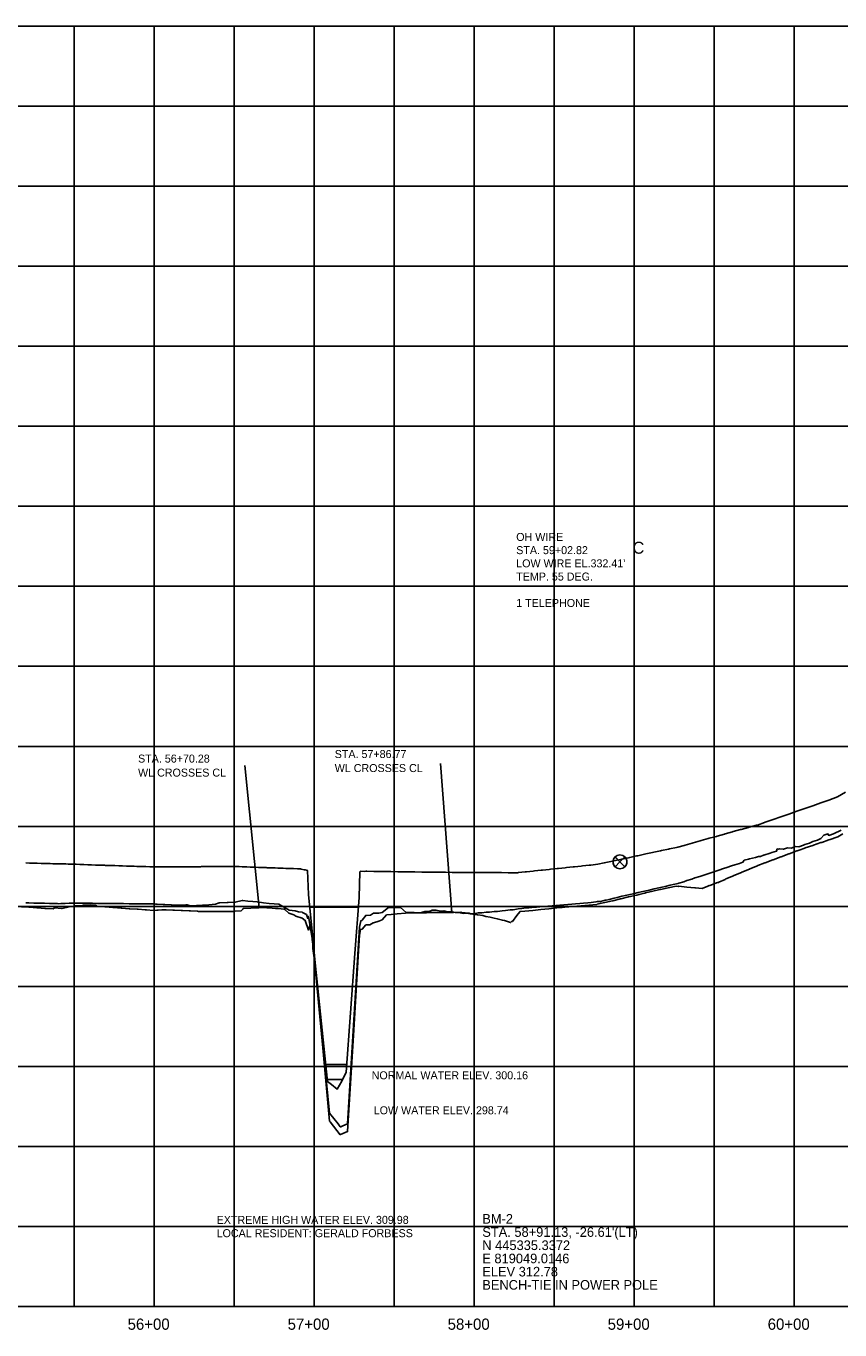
# Model space of a CAD drawing. Extents: x 816928 to 825690, y 436959 to 448212.
# Drawn here: x 817808 to 818316, y 446423 to 447238 of the extents above; entities that cross this region are included whole.
import ezdxf

# ---------------------------------------------------------------- set-up
doc = ezdxf.new("R2010")
doc.units = 0
for name, color, linetype in [('DESIGN - SHEET - Corner Text', 7, 'Continuous'), ('DESIGN - SHEET - Light Grid', 7, 'Continuous'), ('SURVEY - PROFILE - Control with Text', 7, 'Continuous'), ('SURVEY - PROFILE - Drainage - Bridge Hydraulic Data with Text', 7, 'Continuous'), ('SURVEY - PROFILE - Ground Line with Text', 7, 'Continuous'), ('SURVEY - PROFILE - Utilities - Gas with Text', 7, 'Continuous'), ('SURVEY - PROFILE - Utilities - Overhead Wire Crossings', 7, 'Continuous'), ('SURVEY - PROFILE - Utilities - Water with Text', 7, 'Continuous')]:
    doc.layers.add(name, color=color, linetype=linetype)

msp = doc.modelspace()

# ---------------------------------------------------------------- linework, layer by layer
at = {"layer": 'DESIGN - SHEET - Light Grid'}
for p, q in [((817287.73, 447237.63), (818716.11, 447237.63)), ((817287.73, 447237.63), (818716.11, 447237.63)), ((817837.73, 446437.63), (817837.73, 447237.63)), ((817887.73, 446437.63), (817887.73, 447237.63)), ((817937.73, 446437.63), (817937.73, 447237.63)), ((817987.73, 446437.63), (817987.73, 447237.63)), ((818037.73, 446437.63), (818037.73, 447237.63)), ((818087.73, 446437.63), (818087.73, 447237.63)), ((818137.73, 446437.63), (818137.73, 447237.63)), ((818187.73, 446437.63), (818187.73, 447237.63)), ((818237.73, 446437.63), (818237.73, 447237.63)), ((818287.73, 446437.63), (818287.73, 447237.63)), ((817287.73, 447187.63), (818716.11, 447187.63)), ((817287.73, 447137.63), (818716.11, 447137.63)), ((817287.73, 447087.63), (818716.11, 447087.63)), ((817287.73, 447037.63), (818716.11, 447037.63)), ((817287.73, 446987.63), (818716.11, 446987.63)), ((817287.73, 446937.63), (818716.11, 446937.63)), ((817287.73, 446887.63), (818716.11, 446887.63)), ((817287.73, 446837.63), (818716.11, 446837.63)), ((817287.73, 446787.63), (818716.11, 446787.63)), ((817287.73, 446737.63), (818716.11, 446737.63)), ((817287.73, 446687.63), (818716.11, 446687.63)), ((817287.73, 446637.63), (818716.11, 446637.63)), ((817287.73, 446587.63), (818716.11, 446587.63)), ((817287.73, 446537.63), (818716.11, 446537.63)), ((817287.73, 446487.63), (818716.11, 446487.63)), ((817287.73, 446437.63), (818716.11, 446437.63)), ((817287.73, 446437.63), (818716.11, 446437.63))]:
    msp.add_line(p, q, dxfattribs=at)
at = {"layer": 'SURVEY - PROFILE - Control with Text'}
for p, q in [((818175.78, 446718.5), (818178.86, 446715.42)), ((818178.86, 446715.42), (818181.95, 446718.51)), ((818175.79, 446712.36), (818178.86, 446715.42)), ((818178.86, 446715.42), (818181.93, 446712.35))]:
    msp.add_line(p, q, dxfattribs=at)
for points in [[(818175.79, 446718.49), (818178.86, 446715.42), (818175.81, 446712.37), (818175.55, 446712.62), (818175.3, 446712.95), (818175.14, 446713.2), (818174.97, 446713.51), (818174.82, 446713.85), (818174.72, 446714.12), (818174.65, 446714.38), (818174.59, 446714.67), (818174.55, 446714.96), (818174.52, 446715.22), (818174.52, 446715.55), (818174.54, 446715.82), (818174.57, 446716.07), (818174.6, 446716.26), (818174.65, 446716.49), (818174.73, 446716.77), (818174.8, 446716.98), (818174.9, 446717.21), (818175.07, 446717.55), (818175.27, 446717.88), (818175.55, 446718.25)], [(818181.93, 446718.5), (818178.86, 446715.42), (818181.93, 446712.35), (818182.12, 446712.55), (818182.35, 446712.83), (818182.57, 446713.16), (818182.72, 446713.41), (818182.9, 446713.82), (818183.01, 446714.1), (818183.09, 446714.39), (818183.14, 446714.63), (818183.19, 446714.95), (818183.21, 446715.2), (818183.22, 446715.51), (818183.2, 446715.82), (818183.18, 446716.03), (818183.13, 446716.31), (818183.09, 446716.5), (818183.01, 446716.76), (818182.88, 446717.12), (818182.79, 446717.32), (818182.68, 446717.54), (818182.46, 446717.89), (818182.21, 446718.22)]]:
    msp.add_lwpolyline(points, close=True, dxfattribs=at)
msp.add_circle((818178.87, 446715.44), 4.35, dxfattribs=at)
at = {"layer": 'SURVEY - PROFILE - Drainage - Bridge Hydraulic Data with Text'}
for p, q in [((817985.06, 446687.25), (818015.26, 446687.25)), ((817995, 446588.86), (818008.17, 446588.86)), ((817995.96, 446579.57), (818005.44, 446579.57))]:
    msp.add_line(p, q, dxfattribs=at)
at = {"layer": 'SURVEY - PROFILE - Ground Line with Text'}
msp.add_lwpolyline([(817807.65, 446714.81), (817809.83, 446714.74), (817812.26, 446714.67), (817812.68, 446714.66), (817814.69, 446714.6), (817817.21, 446714.53), (817817.69, 446714.52), (817819.54, 446714.46), (817822.21, 446714.39), (817822.69, 446714.38), (817824.39, 446714.33), (817826.82, 446714.27), (817827.21, 446714.26), (817827.66, 446714.25), (817829.25, 446714.21), (817831.67, 446714.15), (817832.21, 446714.14), (817832.62, 446714.13), (817834.1, 446714.09), (817836.53, 446714.04), (817837.31, 446714.02), (817838.95, 446713.95), (817841.38, 446713.86), (817841.9, 446713.83), (817842.32, 446713.82), (817843.81, 446713.77), (817846.23, 446713.67), (817846.85, 446713.65), (817847.33, 446713.64), (817848.66, 446713.59), (817851.09, 446713.5), (817851.82, 446713.47), (817852.33, 446713.46), (817853.51, 446713.42), (817855.94, 446713.33), (817856.8, 446713.3), (817857.33, 446713.29), (817858.37, 446713.25), (817860.79, 446713.17), (817861.8, 446713.13), (817862.33, 446713.12), (817863.22, 446713.09), (817865.65, 446713.01), (817866.83, 446712.97), (817867.33, 446712.96), (817868.07, 446712.94), (817870.5, 446712.86), (817871.86, 446712.81), (817872.32, 446712.81), (817872.93, 446712.79), (817875.35, 446712.71), (817876.92, 446712.66), (817877.32, 446712.65), (817877.78, 446712.64), (817880.21, 446712.56), (817882, 446712.51), (817882.31, 446712.5), (817882.63, 446712.49), (817885.06, 446712.42), (817887.49, 446712.36), (817889.91, 446712.36), (817891.85, 446712.35), (817892.34, 446712.36), (817894.77, 446712.36), (817896.79, 446712.36), (817897.19, 446712.37), (817899.62, 446712.37), (817901.74, 446712.38), (817902.22, 446712.39), (817904.47, 446712.39), (817906.9, 446712.4), (817907.24, 446712.41), (817909.33, 446712.42), (817911.75, 446712.43), (817912.25, 446712.44), (817914.18, 446712.44), (817916.68, 446712.45), (817917.26, 446712.47), (817919.03, 446712.48), (817921.68, 446712.49), (817922.26, 446712.5), (817923.89, 446712.51), (817926.31, 446712.52), (817926.7, 446712.52), (817927.25, 446712.53), (817928.74, 446712.54), (817931.17, 446712.55), (817931.73, 446712.55), (817932.23, 446712.56), (817933.59, 446712.57), (817936.02, 446712.58), (817936.77, 446712.58), (817937.21, 446712.59), (817938.45, 446712.55), (817940.87, 446712.47), (817942.86, 446712.41), (817943.39, 446712.37), (817945.73, 446712.3), (817947.81, 446712.23), (817948.4, 446712.19), (817950.58, 446712.12), (817953.01, 446712.03), (817953.41, 446712), (817955.44, 446711.94), (817957.86, 446711.85), (817958.41, 446711.82), (817960.29, 446711.75), (817962.74, 446711.67), (817963.41, 446711.63), (817965.14, 446711.57), (817967.75, 446711.49), (817968.41, 446711.45), (817970, 446711.4), (817972.42, 446711.32), (817972.78, 446711.31), (817973.41, 446711.27), (817974.85, 446711.22), (817977.28, 446711.15), (817977.83, 446711.13), (817978.4, 446711.1), (817979.15, 446711.02), (817979.7, 446710.9), (817981.58, 446710.47), (817982.13, 446710.47), (817983.7, 446710), (817984.3, 446695.04), (817986.98, 446667.76), (817988.5, 446652.29), (817996.08, 446578.32), (817998.67, 446576.43), (818002.05, 446573.37), (818005.07, 446578.38), (818007.85, 446584.1), (818013.12, 446658.23), (818015.81, 446693.26), (818016.32, 446709.26), (818016.78, 446709.55), (818018.94, 446709.52), (818020.05, 446709.58), (818020.65, 446709.58), (818025.05, 446709.51), (818025.66, 446709.51), (818030.05, 446709.45), (818030.67, 446709.44), (818035.05, 446709.38), (818035.68, 446709.37), (818040.04, 446709.31), (818040.69, 446709.31), (818045.04, 446709.24), (818045.71, 446709.24), (818050.04, 446709.17), (818050.72, 446709.17), (818055.04, 446709.1), (818055.73, 446709.1), (818060.04, 446709.04), (818060.74, 446709.03), (818065.08, 446708.97), (818069.1, 446708.94), (818069.81, 446708.94), (818074.1, 446708.91), (818074.81, 446708.91), (818079.09, 446708.88), (818079.81, 446708.88), (818084.09, 446708.85), (818084.81, 446708.85), (818089.09, 446708.82), (818089.81, 446708.82), (818094.08, 446708.79), (818094.81, 446708.79), (818099.08, 446708.76), (818099.81, 446708.76), (818104.08, 446708.73), (818104.81, 446708.73), (818109.07, 446708.7), (818109.81, 446708.7), (818114.07, 446708.67), (818114.91, 446708.69), (818115.48, 446708.74), (818119.73, 446709.19), (818120.49, 446709.26), (818124.73, 446709.72), (818125.5, 446709.79), (818129.73, 446710.24), (818130.51, 446710.31), (818134.72, 446710.77), (818135.52, 446710.84), (818139.72, 446711.29), (818140.53, 446711.36), (818144.72, 446711.81), (818145.54, 446711.89), (818149.72, 446712.34), (818150.55, 446712.41), (818154.71, 446712.86), (818155.56, 446712.94), (818159.71, 446713.38), (818160.57, 446713.46), (818164.97, 446713.96), (818169.09, 446714.83), (818169.95, 446715.03), (818174.11, 446715.91), (818174.95, 446716.1), (818179.12, 446716.98), (818179.95, 446717.17), (818184.13, 446718.06), (818184.95, 446718.24), (818189.15, 446719.13), (818189.94, 446719.31), (818194.16, 446720.2), (818194.94, 446720.38), (818199.17, 446721.27), (818199.94, 446721.44), (818204.18, 446722.34), (818204.93, 446722.51), (818209.19, 446723.41), (818209.93, 446723.58), (818214.21, 446724.48), (818214.95, 446724.65), (818219, 446725.77), (818219.69, 446725.98), (818224.03, 446727.18), (818224.68, 446727.38), (818229.05, 446728.59), (818229.67, 446728.78), (818234.08, 446729.99), (818234.66, 446730.17), (818239.11, 446731.39), (818239.65, 446731.56), (818244.13, 446732.79), (818244.65, 446732.95), (818249.16, 446734.19), (818249.64, 446734.33), (818254.19, 446735.58), (818254.63, 446735.72), (818259.22, 446736.97), (818259.58, 446737.07), (818264.21, 446738.34), (818264.77, 446738.49), (818269.27, 446740.06), (818269.58, 446740.16), (818274.54, 446741.88), (818279.36, 446743.56), (818284.36, 446745.3), (818289.36, 446747.04), (818294.35, 446748.78), (818298.83, 446750.34), (818299.36, 446750.52), (818304.41, 446752.3), (818309.46, 446754.07), (818314.72, 446756.01), (818319.71, 446758.93)], dxfattribs=at)
at = {"layer": 'SURVEY - PROFILE - Utilities - Gas with Text'}
for points in [[(818017.86, 446679.08), (818020.05, 446681.99), (818020.39, 446682.03), (818022.88, 446682.1), (818024.76, 446683.35), (818028.12, 446683.42), (818030.3, 446683.73), (818034.26, 446686.99), (818036.68, 446687), (818039.16, 446687.01), (818041.72, 446687.02), (818045.3, 446683.75), (818048.63, 446683.83), (818050.3, 446683.74), (818051.68, 446683.68), (818054.86, 446683.75), (818056.9, 446684.41), (818059.65, 446684.47), (818061.61, 446685.27), (818063.82, 446685.3), (818063.94, 446685.31), (818066.82, 446684.72), (818068.84, 446684.79), (818071.12, 446684.28), (818073, 446684.35), (818076.09, 446683.74), (818078.07, 446683.82), (818081.06, 446683.24), (818083.14, 446683.35), (818085.31, 446682.93), (818087.51, 446683.05), (818090.31, 446683.55), (818090.84, 446683.58), (818092.5, 446683.61), (818095.31, 446684.02), (818097.43, 446684.04), (818100.31, 446684.48), (818102.35, 446684.5), (818105.32, 446684.96), (818107.26, 446684.98), (818110.32, 446685.48), (818112.16, 446685.5), (818115.33, 446686.03), (818117.55, 446686.4), (818118.78, 446686.51), (818121.96, 446686.77), (818123.78, 446686.93), (818126.78, 446687.18), (818128.79, 446687.36), (818131.62, 446687.59), (818133.79, 446687.79), (818136.48, 446688.01), (818138.8, 446688.22), (818141.35, 446688.43), (818143.8, 446688.65), (818146.23, 446688.85), (818148.8, 446689.09), (818151.13, 446689.28), (818153.81, 446689.52), (818156.03, 446689.71), (818158.81, 446689.96), (818160.94, 446690.14), (818163.81, 446690.4), (818164.67, 446690.61), (818166.72, 446690.79), (818169.71, 446691.55), (818170.22, 446691.59), (818172.16, 446692.03), (818175.22, 446692.81), (818177.11, 446693.24), (818180.02, 446693.98), (818180.23, 446694.03), (818182.07, 446694.42), (818185.22, 446695.17), (818187.07, 446695.55), (818190.22, 446696.31), (818192.06, 446696.69), (818195.22, 446697.45), (818197.06, 446697.83), (818200.22, 446698.59), (818202.06, 446698.97), (818205.22, 446699.73), (818207.05, 446700.11), (818210.22, 446700.87), (818212.05, 446701.24), (818215.21, 446702.01), (818215.51, 446702.07), (818215.61, 446702.1), (818218.79, 446703.05), (818220.61, 446703.73), (818223.76, 446704.68), (818225.61, 446705.38), (818228.74, 446706.32), (818230.6, 446707.02), (818233.71, 446707.95), (818235.6, 446708.67), (818238.69, 446709.6), (818240.6, 446710.32), (818243.66, 446711.24), (818245.6, 446711.97), (818248.64, 446712.89), (818250.6, 446713.63), (818253.62, 446714.54), (818255.6, 446715.29), (818255.69, 446715.33), (818256.59, 446716.5), (818259.26, 446717.19), (818259.87, 446717.35), (818263.47, 446718.28), (818265.38, 446718.89), (818266.61, 446718.88), (818268.5, 446719.58), (818268.73, 446719.65), (818272.74, 446720.93), (818273.73, 446721.25), (818276.75, 446722.21), (818277.14, 446723.56), (818277.89, 446723.37), (818278.69, 446723.63), (818280.93, 446723.4), (818281.07, 446723.44), (818281.07, 446723.44), (818283.58, 446724.28), (818285.83, 446724.11), (818288.61, 446725.03), (818290.74, 446724.92), (818293.64, 446725.88), (818294.39, 446726.23), (818297.27, 446727.18), (818299.39, 446728.16), (818302.27, 446729.11), (818304.38, 446730.09), (818306.28, 446732.06), (818308.83, 446732.91), (818309.38, 446732.01), (818312.27, 446732.98), (818314.37, 446733.94), (818315, 446734.29), (818317.06, 446735.25)], [(817807.6, 446689.89), (817809.36, 446689.83), (817812.52, 446689.76), (817814.36, 446689.7), (817817.44, 446689.63), (817819.35, 446689.56), (817822.36, 446689.49), (817824.34, 446689.43), (817827.28, 446689.36), (817828.28, 446689.32), (817829.39, 446689.37), (817832.18, 446689.51), (817834.68, 446689.62), (817836.96, 446689.74), (817837.53, 446689.73), (817839.61, 446689.7), (817842.49, 446689.67), (817844.41, 446689.64), (817847.46, 446689.61), (817849.23, 446689.58), (817852.42, 446689.55), (817854.06, 446689.52), (817857.38, 446689.49), (817858.9, 446689.47), (817862.34, 446689.43), (817863.75, 446689.41), (817867.29, 446689.37), (817868.61, 446689.36), (817872.25, 446689.32), (817873.48, 446689.3), (817877.2, 446689.26), (817878.35, 446689.25), (817882.15, 446689.21), (817883.23, 446689.19), (817887.1, 446689.15), (817887.21, 446689.15), (817888.6, 446689.08), (817889.59, 446689.01), (817893.49, 446688.81), (817894.49, 446688.74), (817898.38, 446688.54), (817898.65, 446688.52), (817902.39, 446688.33), (817903.51, 446688.35), (817903.51, 446688.35), (817907.5, 446688.57), (817908.45, 446688.67), (817910.35, 446687.99), (817914.16, 446688.22), (817918.04, 446688.46), (817922.01, 446688.71), (817926.05, 446688.96), (817928.45, 446689.84), (817928.9, 446689.85), (817933.4, 446690.09), (817933.53, 446690.1), (817933.95, 446690.01), (817938.47, 446690.26), (817942.73, 446691.31), (817943.13, 446691.28), (817946.38, 446690.99), (817949.37, 446690.73), (817952.13, 446690.5), (817956.19, 446689.81), (817959.55, 446689.5), (817962.72, 446689.21), (817965.73, 446688.93), (817972.25, 446685.37), (817975.87, 446684.89), (817977.92, 446684.26), (817980.23, 446683.94)], [(817980.23, 446683.94), (817980.55, 446683.86), (817982.98, 446682.54), (817983.8, 446680.11), (817983.96, 446680.7), (817984.19, 446681.39), (817986.87, 446665.24), (817986.98, 446661.41), (817988.01, 446653.96), (817997.3, 446558.53), (817997.37, 446558.55), (818002.73, 446551.75), (818004.05, 446549.99), (818004.15, 446550), (818004.36, 446549.98), (818005.65, 446550.55), (818008.63, 446551.86), (818016.08, 446674.57), (818016.09, 446674.72), (818016.09, 446674.74), (818016.1, 446674.76), (818016.9, 446678.54), (818017.64, 446678.8), (818017.86, 446679.08)]]:
    msp.add_lwpolyline(points, dxfattribs=at)
at = {"layer": 'SURVEY - PROFILE - Utilities - Water with Text'}
for p, q in [((817953.39, 446686.81), (817944.53, 446775.65)), ((818066.68, 446777), (818073.8, 446683.9))]:
    msp.add_line(p, q, dxfattribs=at)
msp.add_lwpolyline([(817804.98, 446687.44), (817809.39, 446687.06), (817809.82, 446687.1), (817814.46, 446686.72), (817814.89, 446686.76), (817819.53, 446686.37), (817819.95, 446686.41), (817824.6, 446686.03), (817824.61, 446686.03), (817825.5, 446686.68), (817829.79, 446686.31), (817830.26, 446686.42), (817834.59, 446687.45), (817837.1, 446687.67), (817837.61, 446687.77), (817838.39, 446687.94), (817843.1, 446688.29), (817843.26, 446688.31), (817843.92, 446688.35), (817847.97, 446688.54), (817851.46, 446688.32), (817851.94, 446687.97), (817852.17, 446687.75), (817856.99, 446687.34), (817857.28, 446687.34), (817862.05, 446686.94), (817862.4, 446686.94), (817867.1, 446686.55), (817867.52, 446686.55), (817872.15, 446686.18), (817872.65, 446686.18), (817877.2, 446685.81), (817877.78, 446685.81), (817882.25, 446685.46), (817882.93, 446685.47), (817887.29, 446685.13), (817889.53, 446685.31), (817890.19, 446685.32), (817892.55, 446685.52), (817894.61, 446685.48), (817895.25, 446685.41), (817899.55, 446685.32), (817900.38, 446685.23), (817900.54, 446685.21), (817904.58, 446685.11), (817905.52, 446685.01), (817909.7, 446684.91), (817910.53, 446684.83), (817914.81, 446684.72), (817915.46, 446684.55), (817919.26, 446684.44), (817920.21, 446684.48), (817924.16, 446684.37), (817925.22, 446684.46), (817925.95, 446684.51), (817930.28, 446684.4), (817931.04, 446684.45), (817935.34, 446684.35), (817937.51, 446684.52), (817938.22, 446684.57), (817942.14, 446684.89), (817942.92, 446685.71), (817943.12, 446685.92), (817943.49, 446686.31), (817948.2, 446686.56), (817951.34, 446686.71), (817953.28, 446686.81), (817956.2, 446686.95), (817957.81, 446686.86), (817958.44, 446686.8), (817961.61, 446686.6), (817963.7, 446686.39), (817965.37, 446686.27), (817968.92, 446685.87), (817969.1, 446685.86), (817969.54, 446685.8), (817971.9, 446683.42), (817975.02, 446682.34), (817976.4, 446681.63), (817980.18, 446680.25), (817982.23, 446678.91), (817982.25, 446678.91), (817984.2, 446672.84), (817985.31, 446676.3), (817986.32, 446669.94), (817986.79, 446665.16), (817986.98, 446664.66), (817993.11, 446599.19), (817997.32, 446553.54), (817997.8, 446553), (818004.09, 446545.01), (818004.19, 446545.12), (818008.63, 446546.9), (818012.51, 446610.61), (818015.3, 446656.35), (818016.09, 446669.75), (818016.83, 446673.2), (818017.8, 446673.5), (818020.07, 446676.17), (818022.57, 446676.08), (818024.74, 446677.42), (818024.78, 446677.42), (818028.12, 446678.43), (818030.25, 446679.29), (818033.06, 446682.41), (818035.88, 446682.67), (818039.63, 446683.01), (818044.82, 446683.47), (818044.86, 446683.48), (818044.86, 446683.48), (818049.25, 446683.57), (818049.89, 446683.58), (818053.65, 446683.65), (818054.92, 446683.66), (818058.04, 446683.72), (818059.95, 446683.73), (818062.44, 446683.77), (818064.98, 446683.78), (818065.09, 446683.79), (818068.25, 446683.82), (818069.86, 446683.85), (818074.03, 446683.9), (818074.81, 446683.92), (818079.42, 446683.96), (818079.76, 446683.94), (818079.81, 446683.92), (818084.7, 446683.36), (818085.54, 446683.06), (818089.63, 446682.46), (818090.02, 446682.37), (818093.18, 446681.89), (818095.14, 446681.37), (818097.66, 446680.96), (818100.26, 446680.24), (818102.14, 446679.9), (818105.38, 446678.96), (818106.62, 446678.73), (818110.5, 446677.55), (818111.13, 446678.26), (818111.66, 446678.17), (818114.42, 446681.85), (818116.23, 446684.33), (818116.23, 446684.33), (818116.35, 446684.35), (818119.52, 446684.66), (818124.43, 446685.15), (818124.52, 446685.16), (818129.45, 446685.66), (818129.51, 446685.66), (818134.47, 446686.16), (818134.51, 446686.16), (818139.49, 446686.66), (818139.51, 446686.66), (818142.81, 446686.99), (818144.5, 446687.14), (818144.51, 446687.14), (818149.49, 446687.58), (818149.51, 446687.58), (818154.47, 446688.03), (818154.51, 446688.03), (818159.45, 446688.47), (818159.51, 446688.48), (818164.44, 446688.92), (818164.52, 446688.94), (818169.24, 446690.03), (818169.33, 446690.05), (818174.23, 446691.19), (818174.33, 446691.2), (818179.22, 446692.34), (818179.33, 446692.36), (818179.39, 446692.38), (818184.27, 446693.51), (818184.39, 446693.56), (818189.27, 446694.69), (818189.39, 446694.74), (818190.84, 446695.08), (818194.27, 446695.89), (818194.39, 446695.94), (818194.89, 446696.16), (818199.43, 446697.23), (818203.83, 446698.15), (818204.1, 446698.2), (818208.93, 446699.21), (818209.06, 446699.24), (818213.96, 446700.26), (818214.04, 446700.28), (818215.26, 446700.16), (818215.64, 446700.21), (818220.57, 446699.73), (818220.75, 446699.72), (818225.56, 446699.25), (818226.16, 446699.2), (818230.31, 446698.8), (818233.83, 446700.25), (818234.64, 446700.61), (818234.78, 446700.54), (818235.02, 446700.63), (818239.78, 446702.58), (818240.01, 446702.44), (818240.73, 446702.73), (818244.65, 446704.4), (818245.04, 446704.76), (818249.77, 446706.76), (818250.01, 446706.85), (818254.77, 446708.86), (818254.99, 446708.94), (818259.76, 446710.96), (818259.97, 446711.03), (818264.76, 446713.07), (818264.94, 446713.13), (818269.45, 446714.82), (818269.62, 446714.88), (818274.44, 446716.69), (818274.61, 446716.75), (818279.44, 446718.56), (818279.6, 446718.62), (818284.43, 446720.43), (818284.59, 446720.49), (818289.43, 446722.31), (818289.58, 446722.36), (818290.77, 446722.8), (818294.42, 446724.06), (818294.68, 446724.14), (818299.41, 446725.76), (818299.82, 446725.9), (818304.39, 446727.46), (818304.98, 446727.64), (818309.38, 446729.15), (818310.14, 446729.39), (818314.36, 446730.82), (818314.92, 446731.06), (818318.22, 446732.88)], dxfattribs=at)

# ---------------------------------------------------------------- texts
at = {"layer": 'DESIGN - SHEET - Corner Text'}
for s, p in [('56+00', (817871.18, 446423.13)), ('57+00', (817971.18, 446423.13)), ('58+00', (818071.18, 446423.13)), ('59+00', (818171.18, 446423.13)), ('60+00', (818271.18, 446423.13))]:
    msp.add_text(s, height=7, dxfattribs=at).set_placement(p)
at = {"layer": 'SURVEY - PROFILE - Control with Text'}
for s, p in [('BM-2', (818092.84, 446489.43)), ("STA. 58+91.13, -26.61'(LT)", (818092.84, 446481.18)), ('N 445335.3372', (818092.84, 446472.93)), ('E 819049.0146', (818092.84, 446464.68)), ('ELEV 312.78', (818092.84, 446456.43)), ('BENCH-TIE IN POWER POLE', (818092.84, 446448.18))]:
    msp.add_text(s, height=6, dxfattribs=at).set_placement(p)
at = {"layer": 'SURVEY - PROFILE - Drainage - Bridge Hydraulic Data with Text'}
for s, p in [('NORMAL WATER ELEV. 300.16', (818023.71, 446579.62)), ('LOW WATER ELEV. 298.74', (818024.98, 446557.75)), ('EXTREME HIGH WATER ELEV. 309.98', (817926.82, 446489.3)), ('LOCAL RESIDENT: GERALD FORBESS', (817926.82, 446480.97))]:
    msp.add_text(s, height=5, rotation=359.99999, dxfattribs=at).set_placement(p)
at = {"layer": 'SURVEY - PROFILE - Utilities - Overhead Wire Crossings'}
for s, height, p in [('OH WIRE', 5, (818114.04, 446915.96)), ('C', 7.5, (818186.81, 446907.97)), ('STA. 59+02.82', 5, (818114.04, 446907.71)), ("LOW WIRE EL.332.41'", 5, (818114.04, 446899.46)), ('TEMP. 55 DEG.', 5, (818114.04, 446891.21)), ('1 TELEPHONE', 5, (818114.04, 446874.71))]:
    msp.add_text(s, height=height, dxfattribs=at).set_placement(p)
at = {"layer": 'SURVEY - PROFILE - Utilities - Water with Text'}
for s, p in [('STA. 57+86.77', (818000.62, 446780.32)), ('STA. 56+70.28', (817877.72, 446777.48)), ('WL CROSSES CL', (818000.62, 446771.57)), ('WL CROSSES CL', (817877.72, 446768.73))]:
    msp.add_text(s, height=5, rotation=359.99999, dxfattribs=at).set_placement(p)

doc.saveas('drawing.dxf')
